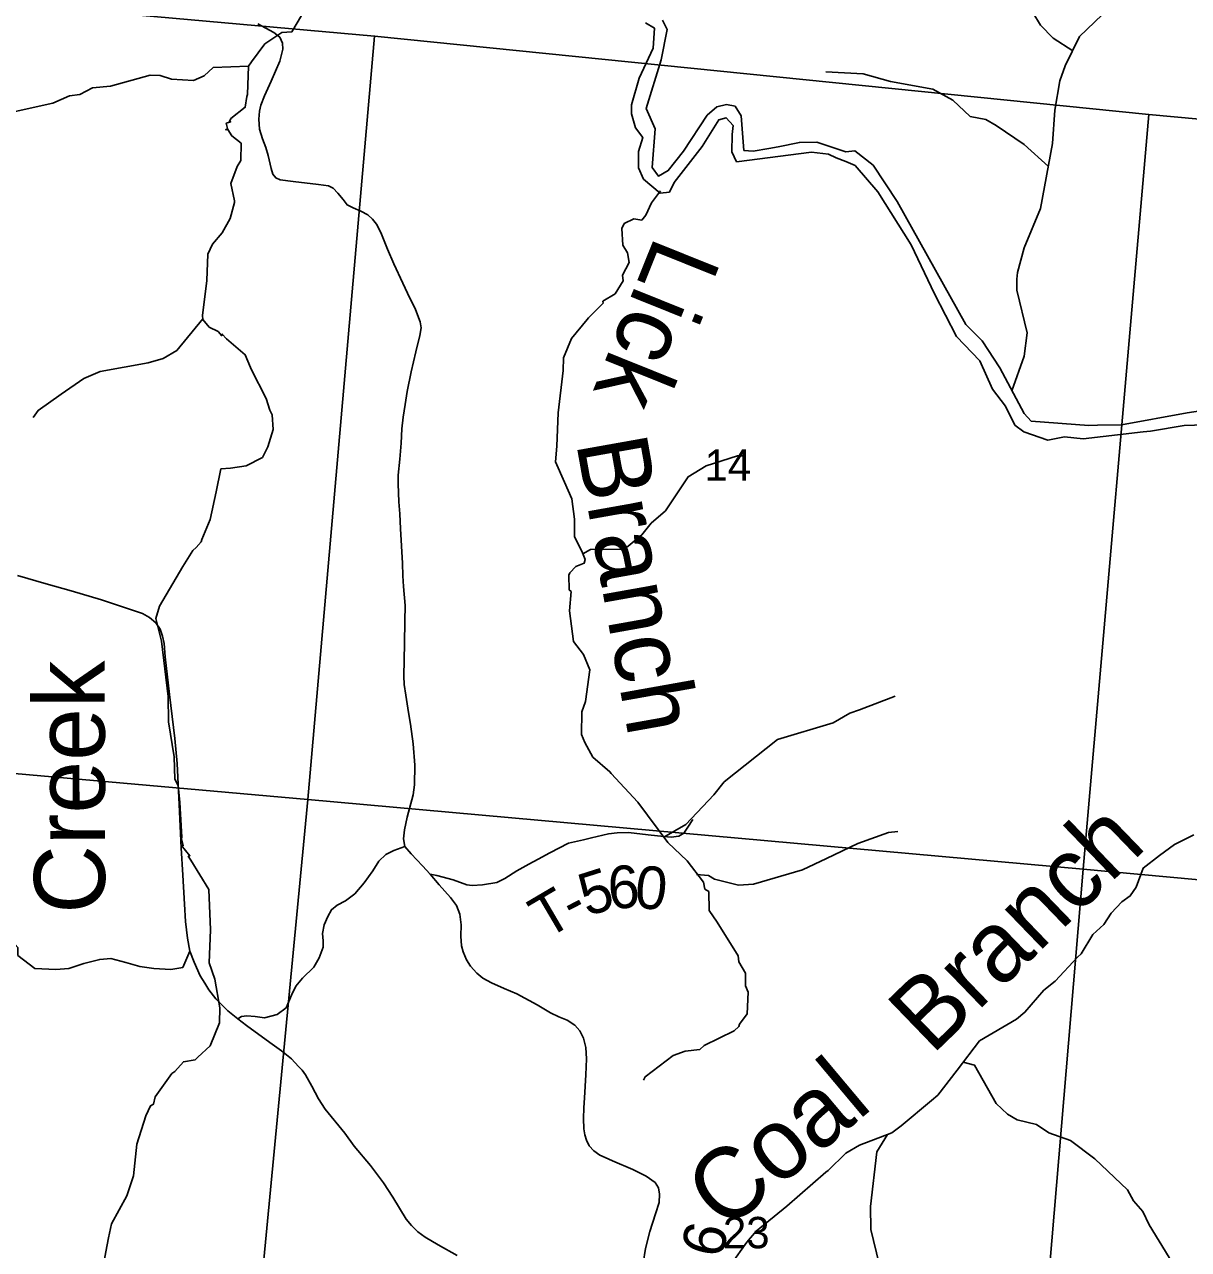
# Model space of a CAD drawing. Extents: x 1878108 to 2183446, y 146837 to 508383.
# Drawn here: x 1967322 to 1975529, y 294796 to 303430 of the extents above; entities that cross this region are included whole.
import ezdxf

# ---------------------------------------------------------------- set-up
doc = ezdxf.new("R2010")
doc.units = 0
for name, color, linetype in [('GM_X_County_Road', 7, 'Continuous'), ('GM_X_County_Road_Text', 7, 'Continuous'), ('GM_X_Major_River', 7, 'Continuous'), ('GM_X_Minor_River', 7, 'Continuous'), ('GM_X_Minor_River_Text', 7, 'Continuous'), ('GM_X_Section', 7, 'Continuous'), ('GM_X_Section_Text', 7, 'Continuous'), ('GM_X_State_Route', 7, 'Continuous'), ('GM_X_Township_Road', 7, 'Continuous'), ('GM_X_Township_Road_Text', 7, 'Continuous'), ('GM_X_Township_ROW', 7, 'Continuous')]:
    doc.layers.add(name, color=color, linetype=linetype)

msp = doc.modelspace()

# ---------------------------------------------------------------- linework, layer by layer
at = {"layer": 'GM_X_County_Road'}
msp.add_lwpolyline([(1971684.4, 294701.1), (1971699.8, 294803.8), (1971731.8, 294924.1), (1971770.4, 295048.8), (1971795.8, 295128.2), (1971798, 295186.7), (1971791.4, 295230.9), (1971768.2, 295269.5), (1971704.2, 295313.6), (1971611.5, 295360), (1971467, 295421.8), (1971415.1, 295443.8), (1971377.6, 295461.5), (1971336.7, 295492.4), (1971302.5, 295527.7), (1971283.8, 295566.3), (1971271.6, 295603.9), (1971265, 295646.9), (1971263.9, 295719.7), (1971266.1, 295795.9), (1971270.5, 295864.3), (1971280.5, 296026.5), (1971284.9, 296139.1), (1971279.4, 296219.6), (1971263.9, 296285.9), (1971236.3, 296336.6), (1971202.1, 296376.4), (1971146.9, 296412.8), (1971088.4, 296435.9), (1971030, 296463.5), (1970936.2, 296519.8), (1970792.7, 296598.2), (1970704.4, 296635.7), (1970615, 296675.4), (1970554.3, 296709.6), (1970510.2, 296744.9), (1970467.1, 296793.5), (1970437.3, 296837.6), (1970413.7, 296894.4), (1970403.1, 296935.9), (1970398.3, 297003.7), (1970399.3, 297083.8), (1970391.5, 297159.1), (1970367.4, 297219.9), (1970325, 297276.8), (1970245.8, 297365.6), (1970181.2, 297440.8), (1970128.1, 297499.7), (1970048, 297584.6), (1970003.6, 297637.7), (1969994, 297689.8), (1969999.8, 297754.4), (1970020, 297844.2), (1970061.5, 298001.4), (1970071.2, 298071.9), (1970074.1, 298209.9), (1970061.5, 298359.4), (1970042.2, 298498.4), (1970029.7, 298581.4), (1970010.4, 298702.9), (1969997.8, 298778.2), (1969995.9, 298837.1), (1969999.8, 299068.6), (1970003.6, 299225.9), (1970005.6, 299335.9), (1969994.9, 299469.1), (1969990.1, 299545.3), (1969986.3, 299634.1), (1969971.8, 299875.3), (1969967.9, 299982.4), (1969962.1, 300066.4), (1969957.3, 300191.8), (1969957.3, 300254.5), (1969967.9, 300366.5), (1969976.6, 300479.4), (1969982.4, 300580.7), (1969991.1, 300662.7), (1970004.6, 300751.5), (1970019.1, 300843.1), (1970049, 300982.1), (1970080.8, 301123.9), (1970109.8, 301237.8), (1970118.5, 301291.8), (1970111.7, 301335.2), (1970077.9, 301422.1), (1970022, 301537.9), (1969989.2, 301607.3), (1969925.5, 301743.4), (1969881.1, 301847.6), (1969834.8, 301963.4), (1969803.9, 302024.2), (1969774.9, 302058.9), (1969742.1, 302088.8), (1969693.9, 302114.9), (1969639.9, 302137.1), (1969596.4, 302158.3), (1969567.5, 302196.9), (1969531.8, 302241.3), (1969499, 302278), (1969463.9, 302293.9), (1969394.8, 302302.1), (1969216.3, 302324.3), (1969124.6, 302335.9), (1969093.7, 302350.3), (1969072.5, 302374.5), (1969059.9, 302415), (1969038.7, 302507.6), (1969023.3, 302562.6), (1969000.1, 302624.4), (1968978.9, 302691.9), (1968974.1, 302762.4), (1968978.2, 302818.7), (1968987.6, 302861.7), (1969013.6, 302928.3), (1969061.9, 303030.6), (1969121.7, 303172.4), (1969142.9, 303256.4), (1969141, 303298.9), (1969121.7, 303340.3), (1969079.8, 303373.7), (1968966.3, 303434.9)], dxfattribs=at)
at = {"layer": 'GM_X_Major_River'}
for points in [[(1971700.6, 303442.5), (1971762.8, 303404.7), (1971755.2, 303264.4), (1971655.7, 303051.7), (1971602.2, 302865.2), (1971602.4, 302801.1), (1971628.8, 302701), (1971681.1, 302635.1), (1971651.3, 302534.8), (1971649.7, 302420.6), (1971686, 302340.6), (1971802.5, 302240.8), (1971868.6, 302249.1), (1971902.5, 302317.3), (1972100, 302570.5), (1972217.6, 302759.2), (1972269.7, 302773.4), (1972317.9, 302719.5), (1972310.1, 302655.4), (1972308.5, 302533.2), (1972342.8, 302463.2), (1972871.5, 302531.2), (1972989.7, 302515.6), (1973043.9, 302489.8), (1973112.1, 302464), (1973178.3, 302436.1), (1973337.2, 302250.4), (1973572.8, 301876.6), (1973738.1, 301532.7), (1973893.3, 301230.7), (1974058.2, 301061), (1974146.9, 300861), (1974237.5, 300741.2), (1974304, 300607.2), (1974368.3, 300559.3), (1974536.8, 300499.9), (1974654.9, 300524.3), (1974785.2, 300510.8), (1975209.7, 300558.4), (1975259.8, 300564.6), (1975498.1, 300603.5), (1975786.6, 300612.6)], [(1975724.1, 300724.5), (1975519.9, 300693.7), (1975055.3, 300607.9), (1974887, 300605.3), (1974824.9, 300603.1), (1974420.1, 300635.7), (1974369.9, 300687.6), (1974198.6, 301011.5), (1974073.8, 301201.3), (1973959.2, 301315.1), (1973473.6, 302182.8), (1973304.5, 302438.6), (1973176, 302540.3), (1973111.9, 302534.1), (1972909.3, 302601.5), (1972785.1, 302599), (1972634.9, 302568.4), (1972568.9, 302556.1), (1972458.7, 302537.7), (1972394.6, 302543.5), (1972373.8, 302785.8), (1972331.5, 302853.8), (1972271.4, 302865.6), (1972203.3, 302849.3), (1972135.4, 302791), (1971967.9, 302538), (1971860.1, 302401.3), (1971792.1, 302361), (1971747.9, 302423), (1971769, 302695.5), (1971704.5, 302839.5), (1971809.6, 303180.5), (1971853, 303395), (1971820.7, 303461)]]:
    msp.add_lwpolyline(points, dxfattribs=at)
at = {"layer": 'GM_X_Minor_River'}
for points in [[(1974712.9, 303245.8), (1974574.2, 303333.7), (1974486.1, 303426.1), (1974431.9, 303514.3), (1974381.1, 303652.5), (1974294.5, 303883.7), (1974150.6, 304042.3), (1974100.2, 304186.5), (1974045.9, 304302.8), (1973956.3, 304373.3)], [(1969074.2, 300575.2), (1969067.9, 300679.2), (1969051.8, 300713.2), (1969025.6, 300795.2), (1968918.9, 301001), (1968914.9, 301013), (1968878.6, 301102.9), (1968746.2, 301214.7), (1968716.1, 301248.6), (1968712.1, 301236.6), (1968686, 301266.6), (1968623.9, 301296.5), (1968579.7, 301350.4), (1968577.6, 301378.4), (1968606.9, 301626.5), (1968614.4, 301812.5), (1968648.3, 301882.6), (1968716.1, 301962.7), (1968771.9, 302062.8), (1968801.6, 302174.9), (1968801.5, 302186.9), (1968777.2, 302310.8), (1968820.9, 302428.9), (1968846.8, 302473), (1968848.5, 302593), (1968784.3, 302644.9), (1968756.1, 302690.8), (1968740.1, 302688.8), (1968754.1, 302696.8), (1968744, 302734.8), (1968776, 302744.9), (1968766, 302746.9), (1968775.9, 302766.9), (1968877.8, 302847.1), (1968889.6, 302923.1), (1968893.5, 302937.1), (1968901, 303137.2), (1968922.9, 303167.2), (1969016.6, 303293.4), (1969136.5, 303373.6), (1969206.6, 303379.7), (1969274.3, 303493.9)], [(1974284.2, 300849.5), (1974370.5, 301092.7), (1974391.8, 301258.2), (1974318, 301558.8), (1974319.2, 301635.2), (1974322.5, 301683.2), (1974370.5, 301856.9), (1974485.8, 302132.6), (1974569.4, 302591.5), (1974587.4, 302825.5), (1974621.7, 303032.3), (1974659, 303138.4), (1974759.7, 303346.7), (1974920.7, 303498.6)], [(1968901, 303137.2), (1968652, 303127.5), (1968587.8, 303069.6), (1968513.2, 303036.5), (1968357.1, 303045.1), (1968278.5, 303070.5), (1968208.4, 303073.3), (1967927.9, 302995.9), (1967800.6, 302984.5), (1967710.9, 302936.3), (1967640, 302927), (1967522, 302876.8), (1966999.9, 302761.5), (1966860.2, 302686.6), (1966774.5, 302608), (1966505.1, 302487.6), (1966476, 302473.5), (1966327, 302350.9), (1966142.1, 302144.3)], [(1974541.2, 302428.8), (1974371.1, 302585.2), (1974173.4, 302719.3), (1974099.8, 302760.5), (1973988.8, 302782.2), (1973868.1, 302897), (1973726.8, 302975), (1973427.2, 303029.6), (1973236, 303082.9), (1972971.8, 303096.9)], [(1971805, 302257.3), (1971741.9, 302174.1), (1971702.1, 302086), (1971674.2, 302052), (1971618.1, 302059.9), (1971550.1, 302027.8), (1971534.2, 301991.7), (1971540.5, 301875.8), (1971572.7, 301821.8), (1971584.9, 301751.8), (1971539.1, 301663.7), (1971543.2, 301623.7), (1971485.5, 301531.6), (1971399.5, 301479.5), (1971401.6, 301465.5), (1971297.8, 301363.3), (1971289.8, 301351.2), (1971178.1, 301217), (1971122.4, 301080.9), (1971120.7, 300992.9), (1971083.5, 300692.8), (1971076.1, 300458.8), (1971066.4, 300348.8), (1971128.9, 300204.9), (1971181.2, 300087), (1971199.6, 299943), (1971200, 299819), (1971252.3, 299719.1), (1971274.5, 299659.1), (1971268.6, 299633.1), (1971208.6, 299611), (1971166.7, 299564.9), (1971160.7, 299548.9), (1971163, 299444.9), (1971175, 299433), (1971163.4, 299296.9), (1971192, 299081), (1971262.3, 298991.1), (1971306.7, 298881.2), (1971277.3, 298659.1), (1971251.4, 298587.1), (1971249.9, 298427.1), (1971272.1, 298369.1), (1971328.4, 298267.2), (1971448.8, 298163.4), (1971458.8, 298151.4), (1971645.5, 297949.8), (1971858.5, 297664.2), (1971992.9, 297536.4), (1972109.4, 297386.6), (1972119.6, 297336.6), (1972147.6, 297318.7), (1972148, 297184.7), (1972204.3, 297102.8), (1972353.1, 296865.1), (1972357.2, 296825.1), (1972405.4, 296743.2), (1972405.7, 296655.2), (1972423.8, 296611.2), (1972416.2, 296457.2), (1972362.4, 296385.1), (1972358.4, 296369.1), (1972324.5, 296337), (1972114.6, 296234.7), (1972082.7, 296206.6), (1971980.6, 296194.5), (1971894.7, 296164.3), (1971698.9, 296013.9), (1971685, 295989.9)], [(1968579.2, 301357), (1968395, 301132), (1968298.8, 301076.2), (1968194.2, 301045.1), (1967854.6, 300983.8), (1967740.8, 300935.2), (1967580.6, 300825.5), (1967418, 300709.9), (1967381.7, 300661)], [(1967852, 294557.1), (1967913.1, 294879.2), (1967934.9, 294977.3), (1968042.4, 295175.4), (1968090.1, 295315.5), (1968113.5, 295539.5), (1968177, 295737.6), (1968210.8, 295809.7), (1968230.8, 295819.8), (1968242.6, 295871.8), (1968360.3, 296036), (1968382.3, 296050), (1968442.1, 296120.1), (1968524.1, 296134.3), (1968544.1, 296152.3), (1968629.9, 296232.4), (1968695.5, 296394.5), (1968699.2, 296500.6), (1968664.7, 296702.5), (1968624.3, 296816.4), (1968633.7, 297050.4), (1968620.9, 297334.4), (1968494.2, 297540.1), (1968476.1, 297568.1), (1968488.1, 297572.1), (1968425.9, 297646), (1968439.9, 297642), (1968429.7, 297690), (1968431.7, 297702), (1968417, 297946), (1968404.7, 298066), (1968382.5, 298111.9), (1968376.1, 298269.9), (1968337.4, 298515.9), (1968334.9, 298693.8), (1968287.8, 299083.8), (1968247.3, 299243.7), (1968273.1, 299329.8), (1968438.4, 299610.1), (1968508.2, 299722.2), (1968532.1, 299744.2), (1968568, 299784.3), (1968572, 299800.3), (1968629.6, 299942.4), (1968673.1, 300136.5), (1968706.7, 300298.6), (1968774.8, 300302.7), (1968884.8, 300320.9), (1968998.7, 300379.1), (1969036.5, 300453.2), (1969074.2, 300575.2)], [(1971259.3, 299700.2), (1971312.3, 299730.5), (1971551.5, 299732.3), (1971675, 299834.5), (1971740.9, 299916.5), (1971841.1, 300002.2), (1972000.2, 300242.7), (1972128.1, 300320.5), (1972347.8, 300390), (1972392, 300391)], [(1971828.5, 297702.6), (1971985.3, 297792.4), (1972182.3, 298000.2), (1972254.8, 298091.8), (1972630.9, 298391.9), (1973024.5, 298507.8), (1973139.7, 298576.4), (1973209.6, 298599.8), (1973461.3, 298697.3)], [(1972059.6, 297439.5), (1972145.4, 297431.6), (1972185.9, 297406.7), (1972355.8, 297365), (1972460.7, 297371.9), (1972807.1, 297473), (1972975.2, 297552), (1973197.4, 297657.5), (1973413.6, 297735.3), (1973480.4, 297742.8)], [(1975567.2, 297718.8), (1975429.3, 297650.6), (1975323.4, 297574.4), (1975209.6, 297484.2), (1975159.9, 297350.1), (1975118, 297288), (1975058.1, 297247.9), (1974982.3, 297165.8), (1974932.4, 297087.7), (1974854.6, 297015.6), (1974770.9, 296881.4), (1974746.9, 296857.4), (1974589.3, 296687.1), (1974509.4, 296625), (1974375.7, 296468.7), (1974315.8, 296420.6), (1974054, 296266.2), (1973896.5, 296059.9), (1973760.9, 295883.6), (1973716.9, 295847.6), (1973503.3, 295669.2), (1973437.4, 295619.1), (1973209.4, 295530.7), (1973111.5, 295476.5), (1972987.7, 295354.3), (1972971.8, 295342.3), (1972696.2, 295101.8), (1972480.5, 294925.4), (1972414.7, 294847.3), (1972305, 294693.1)], [(1973940.5, 296117.5), (1974020.6, 296095.3), (1974172.9, 295825.5), (1974252, 295749.8), (1974319.7, 295711), (1974458, 295677.4), (1974544.4, 295619.3), (1974697.4, 295564.6), (1974867.4, 295436.4), (1975097.5, 295217.6), (1975140.4, 295140.3), (1975207.6, 295065.3), (1975251.3, 294969.8), (1975392.3, 294741), (1975516.3, 294469.2), (1975518.9, 294460.1)], [(1973407, 295607.3), (1973332, 295484.7), (1973287.6, 295099.7), (1973288.5, 294936.7), (1973387.2, 294529.8), (1973433.8, 294301.5), (1973499.6, 294176.3), (1973603.6, 294052.6), (1973775.4, 293861.9), (1973836, 293837.7), (1973916, 293773.9), (1973993.4, 293642), (1974114, 293291.9), (1974129.8, 293111.9), (1974128, 292997.4), (1974177.9, 292786.8), (1974234.8, 292678.4), (1974280.7, 292645.1), (1974315.7, 292628.6), (1974345, 292616.6)]]:
    msp.add_lwpolyline(points, dxfattribs=at)
at = {"layer": 'GM_X_Section'}
for points in [[(1964459.6, 303825.7), (1969789.7, 303349.1), (1969319.5, 297967.8), (1963960.1, 298443.1)], [(1975249.1, 302795), (1974784.9, 297477.7), (1969319.5, 297967.8), (1969789.7, 303349.1)], [(1975249.1, 302795), (1980710.6, 302292.9), (1980230.3, 296975.5), (1974784.9, 297477.7)], [(1963960.1, 298443.1), (1969319.5, 297967.8), (1968793.3, 292466.4), (1963454.4, 292964.5)], [(1974784.9, 297477.7), (1974324.7, 292014.3), (1968793.3, 292466.4), (1969319.5, 297967.8)], [(1980230.3, 296975.5), (1979776, 291612.2), (1979764.2, 291444.1), (1974324.7, 292014.3), (1974784.9, 297477.7)]]:
    msp.add_lwpolyline(points, close=True, dxfattribs=at)
at = {"layer": 'GM_X_State_Route'}
msp.add_lwpolyline([(1967271.8, 299547.4), (1967473.9, 299488.2), (1967650.2, 299437.7), (1967864.7, 299374.8), (1968084.1, 299302.1), (1968153.1, 299278.7), (1968202.4, 299250.3), (1968248, 299212.1), (1968277.6, 299167.7), (1968294.9, 299119.7), (1968306, 299067.9), (1968314.6, 298974.2), (1968344.2, 298708), (1968381.2, 298398.6), (1968397.2, 298222.3), (1968412, 297932.6), (1968426.8, 297628.2), (1968437.9, 297435.9), (1968449, 297231.3), (1968457.6, 297108), (1968469.9, 296990.9), (1968488.4, 296899.7), (1968517.7, 296821.3), (1968561.1, 296725.8), (1968592.9, 296673.7), (1968621.9, 296625.5), (1968671.1, 296563.7), (1968755, 296478.8), (1968826.8, 296422.1), (1968886.8, 296375.3), (1969051.3, 296256.1), (1969134, 296197.6), (1969203.6, 296140.2), (1969254.3, 296086.1), (1969278.6, 296059.6), (1969301.8, 296027.6), (1969347, 295948.2), (1969394.5, 295857.7), (1969440.8, 295784.8), (1969581, 295616), (1969647.2, 295525.5), (1969760.9, 295387.6), (1969853.6, 295267.3), (1969919.8, 295164.6), (1970013.6, 295011.2), (1970051.1, 294964.9), (1970094.1, 294921.9), (1970146, 294884.3), (1970237.6, 294830.3), (1970372.2, 294753)], dxfattribs=at)
at = {"layer": 'GM_X_Township_Road'}
msp.add_lwpolyline([(1970181.2, 297440.8), (1970229.9, 297432.5), (1970343.5, 297401.6), (1970440.7, 297367.4), (1970477.1, 297362.9), (1970549.9, 297367.4), (1970652.5, 297382.8), (1970708.8, 297411.5), (1970793.8, 297464.5), (1970876.6, 297513), (1970942.8, 297547.2), (1971026.6, 297592.5), (1971158, 297659.8), (1971262.8, 297683), (1971319.7, 297699), (1971440.4, 297725.2), (1971501.2, 297733.6), (1971581, 297734.7), (1971718.5, 297720), (1971828.7, 297707.4), (1971880.1, 297703.2), (1971934.7, 297710.5), (1971969.3, 297730.5), (1971999.7, 297772.4), (1972033.3, 297828.1)], dxfattribs=at)
at = {"layer": 'GM_X_Township_ROW'}
for points in [[(1970003.6, 297637.7), (1969925.5, 297609.7), (1969869.8, 297581.3), (1969819.3, 297534.4), (1969776.9, 297465.9), (1969717.1, 297380), (1969650.5, 297303.8), (1969585.8, 297253.6), (1969526, 297222.7), (1969486.4, 297190.9), (1969461.3, 297144.6), (1969433.4, 297084.8), (1969422.8, 297024), (1969428.5, 296970.9), (1969428.5, 296927.5), (1969399.6, 296851.3), (1969361, 296785.6), (1969281.9, 296709.4), (1969235.6, 296653.4), (1969203.1, 296589.1), (1969166.9, 296500.9), (1969103.4, 296452.7), (1969014.8, 296429.3), (1968947, 296439.2), (1968890.1, 296444.1), (1968850.6, 296439.2), (1968826.8, 296422.1)], [(1966973.2, 296987.7), (1967012.7, 296995.7), (1967111.5, 296995.7), (1967217.3, 296988.6), (1967273.7, 296925.1), (1967273.7, 296868.7), (1967393.7, 296777), (1967541.8, 296769.9), (1967633.6, 296777), (1967739.4, 296812.2), (1967852.3, 296840.4), (1967929.9, 296847.5), (1968035.7, 296819.3), (1968134.5, 296791), (1968233.3, 296776.9), (1968353.2, 296769.9), (1968437.9, 296784), (1968488.4, 296899.7)]]:
    msp.add_lwpolyline(points, dxfattribs=at)

# ---------------------------------------------------------------- texts
at = {"layer": 'GM_X_County_Road_Text'}
msp.add_text('6', height=300, rotation=76.99367, dxfattribs=at).set_placement((1972238.3, 294726.4))
at = {"layer": 'GM_X_Minor_River_Text'}
for s, height, rotation, p in [('Lick', 500, 248.10543, (1971772.9, 301953)), ('Branch', 499.99, 280.10516, (1971210, 300484.8)), ('Creek', 499.97, 90.10514, (1967889.5, 297163.6)), ('Branch', 499.97, 43.99722, (1973719.1, 296161.3)), ('Coal', 499.97, 39.99669, (1972260.1, 294914.2))]:
    msp.add_text(s, height=height, rotation=rotation, dxfattribs=at).set_placement(p)
at = {"layer": 'GM_X_Section_Text'}
for s, p in [('14', (1972116.3, 300214.3)), ('23', (1972246.1, 294805.1))]:
    msp.add_text(s, height=221, rotation=0.00001, dxfattribs=at).set_placement(p)
at = {"layer": 'GM_X_Township_Road_Text'}
for s, rotation, p in [('5', 17.59974, (1971287, 297141.7)), ('6', 4.34422, (1971445.2, 297194.1)), ('0', 354.18766, (1971615.4, 297208.3)), ('T', 30.44229, (1971000.2, 296978.9)), ('-', 27.21611, (1971189.8, 297090.4))]:
    msp.add_text(s, height=300, rotation=rotation, dxfattribs=at).set_placement(p)

doc.saveas('drawing.dxf')
